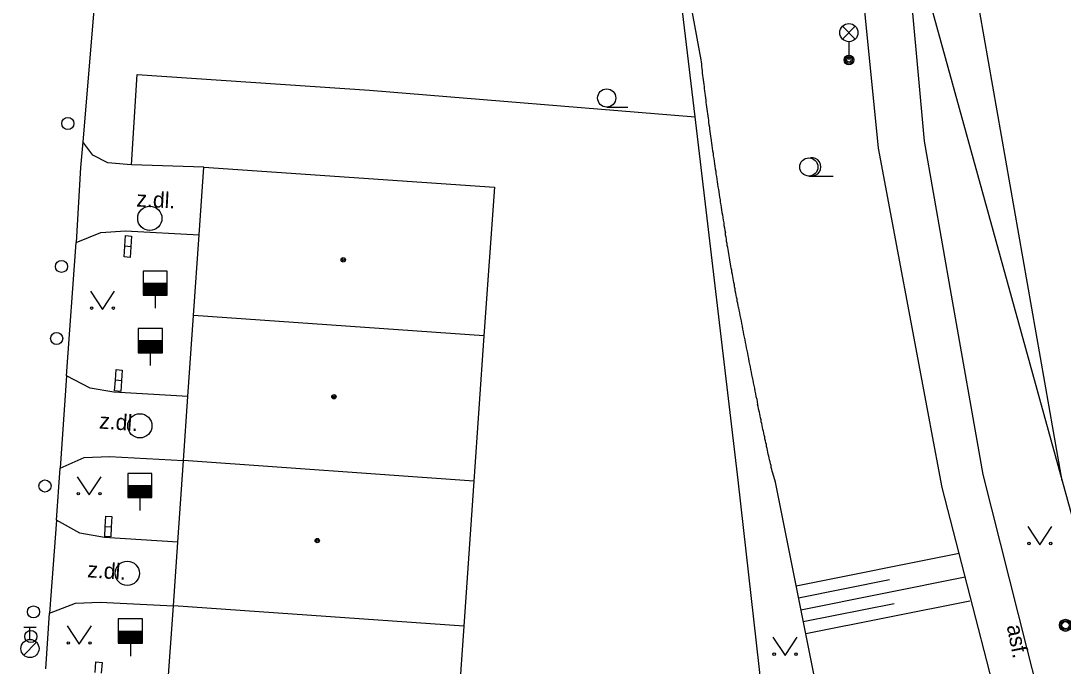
# Model space of a CAD drawing. Extents: x -595546 to -593986, y -1160845 to -1159202.
# Drawn here: x -594715.52 to -594672.57, y -1160280.24 to -1160253.64 of the extents above; entities that cross this region are included whole.
import ezdxf

# ---------------------------------------------------------------- set-up
doc = ezdxf.new("R2010")
doc.units = 0
for name, color, linetype in [('Level 25', 7, 'Continuous'), ('Level 27', 7, 'Continuous'), ('Level 28', 7, 'Continuous'), ('Level 33', 7, 'Continuous'), ('Level 36', 7, 'Continuous'), ('Level 39', 7, 'Continuous'), ('plynovod - povrch.  znaky - PRIS skut. velikost', 7, 'Continuous'), ('silnoproud - povrch.  znaky a  RIS  skut. velikost', 7, 'Continuous'), ('Specificka linie pasportu komunikaci', 7, 'Continuous'), ('TM - budovy zdene_ betonove - VP', 7, 'Continuous'), ('TM - hranice souvisleho porostu (skupiny stromu_ kere)', 7, 'Continuous'), ('TM - komunikace - VP', 7, 'Continuous'), ('TM - letecke snimky - pomocna linie', 7, 'Continuous'), ('TM - plot drateny_ kovovy - VP', 7, 'Continuous'), ('TM - plot dreveny - VP', 7, 'Continuous'), ('TM - popis povrchu', 7, 'Continuous'), ('TM - rozhrani ploch obecne - VP', 7, 'Continuous'), ('TM - srafovani', 7, 'Continuous')]:
    doc.layers.add(name, color=color, linetype=linetype)

msp = doc.modelspace()

# ---------------------------------------------------------------- linework, layer by layer
at = {"layer": 'Level 25'}
for radius in [0.25, 0.2, 0.15]:
    msp.add_circle((-594672.47, -1160278.55), radius, dxfattribs=at)
at = {"layer": 'Level 27'}
for centre in [(-594710.21, -1160261.78), (-594710.62, -1160270.33), (-594711.14, -1160276.41)]:
    msp.add_circle(centre, 0.5, dxfattribs=at)
at = {"layer": 'Level 28'}
for p, q in [((-594710.49, -1160264.45), (-594709.49, -1160264.45)), ((-594710.49, -1160264.5), (-594709.49, -1160264.5)), ((-594710.49, -1160264.55), (-594709.49, -1160264.55)), ((-594710.49, -1160264.6), (-594709.49, -1160264.6)), ((-594710.49, -1160264.65), (-594709.49, -1160264.65)), ((-594710.49, -1160264.7), (-594709.49, -1160264.7)), ((-594710.49, -1160264.75), (-594709.49, -1160264.75)), ((-594710.49, -1160264.8), (-594709.49, -1160264.8)), ((-594710.49, -1160264.85), (-594709.49, -1160264.85)), ((-594710.49, -1160264.9), (-594709.49, -1160264.9)), ((-594709.99, -1160264.95), (-594709.99, -1160265.48)), ((-594710.69, -1160266.82), (-594709.69, -1160266.82)), ((-594710.69, -1160266.87), (-594709.69, -1160266.87)), ((-594710.69, -1160266.92), (-594709.69, -1160266.92)), ((-594710.69, -1160266.97), (-594709.69, -1160266.97)), ((-594710.69, -1160267.02), (-594709.69, -1160267.02)), ((-594710.69, -1160267.07), (-594709.69, -1160267.07)), ((-594710.69, -1160267.12), (-594709.69, -1160267.12)), ((-594710.69, -1160267.17), (-594709.69, -1160267.17)), ((-594710.69, -1160267.22), (-594709.69, -1160267.22)), ((-594710.69, -1160267.27), (-594709.69, -1160267.27)), ((-594710.19, -1160267.32), (-594710.19, -1160267.85)), ((-594711.12, -1160272.79), (-594710.12, -1160272.79)), ((-594711.12, -1160272.84), (-594710.12, -1160272.84)), ((-594711.12, -1160272.89), (-594710.12, -1160272.89)), ((-594711.12, -1160272.94), (-594710.12, -1160272.94)), ((-594711.12, -1160272.99), (-594710.12, -1160272.99)), ((-594711.12, -1160273.04), (-594710.12, -1160273.04)), ((-594711.12, -1160273.09), (-594710.12, -1160273.09)), ((-594711.12, -1160273.14), (-594710.12, -1160273.14)), ((-594711.12, -1160273.19), (-594710.12, -1160273.19)), ((-594711.12, -1160273.24), (-594710.12, -1160273.24)), ((-594710.62, -1160273.29), (-594710.62, -1160273.82)), ((-594715.4, -1160278.635), (-594714.9, -1160278.635)), ((-594715.15, -1160279.135), (-594715.15, -1160278.635)), ((-594711.51, -1160278.79), (-594710.51, -1160278.79)), ((-594711.51, -1160278.84), (-594710.51, -1160278.84)), ((-594711.51, -1160278.89), (-594710.51, -1160278.89)), ((-594711.51, -1160278.94), (-594710.51, -1160278.94)), ((-594715.408, -1160279.782), (-594714.878, -1160279.252)), ((-594711.51, -1160278.99), (-594710.51, -1160278.99)), ((-594711.51, -1160279.04), (-594710.51, -1160279.04)), ((-594711.51, -1160279.09), (-594710.51, -1160279.09)), ((-594711.51, -1160279.14), (-594710.51, -1160279.14)), ((-594711.51, -1160279.19), (-594710.51, -1160279.19)), ((-594711.51, -1160279.24), (-594710.51, -1160279.24)), ((-594711.01, -1160279.29), (-594711.01, -1160279.82))]:
    msp.add_line(p, q, dxfattribs=at)
for points in [[(-594710.49, -1160264.95), (-594709.49, -1160264.95), (-594709.49, -1160263.95), (-594710.49, -1160263.95)], [(-594710.69, -1160267.32), (-594709.69, -1160267.32), (-594709.69, -1160266.32), (-594710.69, -1160266.32)], [(-594711.12, -1160273.29), (-594710.12, -1160273.29), (-594710.12, -1160272.29), (-594711.12, -1160272.29)], [(-594711.51, -1160279.29), (-594710.51, -1160279.29), (-594710.51, -1160278.29), (-594711.51, -1160278.29)]]:
    msp.add_lwpolyline(points, close=True, dxfattribs=at)
for centre, radius in [((-594713.59, -1160257.87), 0.25), ((-594713.85, -1160263.76), 0.25), ((-594714.05, -1160266.73), 0.25), ((-594714.53, -1160272.81), 0.25), ((-594715, -1160278), 0.25), ((-594715.11, -1160279.01), 0.25), ((-594715.15, -1160279.51), 0.375)]:
    msp.add_circle(centre, radius, dxfattribs=at)
at = {"layer": 'Level 33'}
for p, q in [((-594681.665, -1160254.39), (-594681.135, -1160253.86)), ((-594681.665, -1160253.86), (-594681.135, -1160254.39)), ((-594681.4, -1160254.5), (-594681.4, -1160255.25))]:
    msp.add_line(p, q, dxfattribs=at)
for centre, radius in [((-594681.4, -1160254.125), 0.375), ((-594681.4, -1160255.25), 0.2), ((-594681.4, -1160255.25), 0.145), ((-594681.4, -1160255.25), 0.0876)]:
    msp.add_circle(centre, radius, dxfattribs=at)
at = {"layer": 'Level 36'}
for p, q in [((-594691.38, -1160257.195), (-594690.505, -1160257.195)), ((-594683.05, -1160260.035), (-594682.05, -1160260.035))]:
    msp.add_line(p, q, dxfattribs=at)
for points in [[(-594712.66, -1160264.78), (-594712.16, -1160265.53), (-594711.66, -1160264.78)], [(-594713.21, -1160272.43), (-594712.71, -1160273.18), (-594712.21, -1160272.43)], [(-594674.03, -1160274.48), (-594673.53, -1160275.23), (-594673.03, -1160274.48)], [(-594713.62, -1160278.58), (-594713.12, -1160279.33), (-594712.62, -1160278.58)], [(-594684.53, -1160279.04), (-594684.03, -1160279.79), (-594683.53, -1160279.04)]]:
    msp.add_lwpolyline(points, dxfattribs=at)
for centre, radius in [((-594691.38, -1160256.82), 0.375), ((-594683.05, -1160259.66), 0.375), ((-594712.61, -1160265.48), 0.05), ((-594711.711, -1160265.48), 0.05), ((-594713.16, -1160273.13), 0.05), ((-594712.261, -1160273.13), 0.05), ((-594673.98, -1160275.18), 0.05), ((-594673.081, -1160275.18), 0.05), ((-594713.57, -1160279.28), 0.05), ((-594712.671, -1160279.28), 0.05), ((-594684.48, -1160279.74), 0.05), ((-594683.581, -1160279.74), 0.05)]:
    msp.add_circle(centre, radius, dxfattribs=at)
msp.add_arc((-594682.925, -1160259.66), 0.375, 260.4059, 99.5941, dxfattribs=at)
at = {"layer": 'Level 39'}
for centre, radius in [((-594702.24, -1160263.49), 0.09), ((-594702.24, -1160263.49), 0.0398), ((-594702.62, -1160269.13), 0.09), ((-594702.62, -1160269.13), 0.0398), ((-594703.31, -1160275.06), 0.09), ((-594703.31, -1160275.06), 0.0398)]:
    msp.add_circle(centre, radius, dxfattribs=at)
at = {"layer": 'plynovod - povrch.  znaky - PRIS skut. velikost'}
for points in [[(-594711.24, -1160262.93), (-594711.21, -1160262.49)], [(-594711.21, -1160262.49), (-594710.96, -1160262.51), (-594710.99, -1160262.95)], [(-594710.99, -1160262.95), (-594711.24, -1160262.93)], [(-594711.63, -1160268.45), (-594711.6, -1160268.01)], [(-594711.6, -1160268.01), (-594711.35, -1160268.03), (-594711.38, -1160268.47)], [(-594711.38, -1160268.47), (-594711.63, -1160268.45)], [(-594712.05, -1160274.49), (-594712.02, -1160274.05)], [(-594712.02, -1160274.05), (-594711.77, -1160274.07), (-594711.8, -1160274.51)], [(-594711.8, -1160274.51), (-594712.05, -1160274.49)], [(-594712.46, -1160280.5), (-594712.43, -1160280.06), (-594712.18, -1160280.08), (-594712.21, -1160280.52)]]:
    msp.add_lwpolyline(points, dxfattribs=at)
at = {"layer": 'silnoproud - povrch.  znaky a  RIS  skut. velikost'}
for points in [[(-594710.99, -1160262.95), (-594711.02, -1160263.39), (-594711.27, -1160263.37), (-594711.24, -1160262.93)], [(-594711.38, -1160268.47), (-594711.41, -1160268.91), (-594711.66, -1160268.89), (-594711.63, -1160268.45)], [(-594711.8, -1160274.51), (-594711.82, -1160274.9), (-594712.07, -1160274.89), (-594712.05, -1160274.49)]]:
    msp.add_lwpolyline(points, dxfattribs=at)
at = {"layer": 'Specificka linie pasportu komunikaci'}
msp.add_lwpolyline([(-594672.61, -1160272.6), (-594676.72, -1160249.2)], dxfattribs=at)
at = {"layer": 'TM - budovy zdene_ betonove - VP'}
for points in [[(-594708.18, -1160262.46), (-594707.98, -1160259.67)], [(-594707.98, -1160259.67), (-594696.01, -1160260.5)], [(-594696.01, -1160260.5), (-594696.44, -1160266.62)], [(-594708.41, -1160265.78), (-594708.18, -1160262.46)], [(-594708.64, -1160269.12), (-594708.41, -1160265.78)], [(-594696.44, -1160266.62), (-594708.41, -1160265.78)], [(-594696.44, -1160266.62), (-594696.86, -1160272.61)], [(-594708.82, -1160271.76), (-594708.64, -1160269.12)], [(-594709.06, -1160275.12), (-594708.82, -1160271.76)], [(-594696.86, -1160272.61), (-594708.82, -1160271.76)], [(-594696.86, -1160272.61), (-594697.27, -1160278.59)], [(-594709.24, -1160277.75), (-594709.06, -1160275.12)], [(-594709.48, -1160281.19), (-594709.24, -1160277.75)], [(-594697.27, -1160278.59), (-594709.24, -1160277.75)], [(-594697.27, -1160278.59), (-594697.7, -1160284.69)]]:
    msp.add_lwpolyline(points, dxfattribs=at)
at = {"layer": 'TM - hranice souvisleho porostu (skupiny stromu_ kere)'}
for points in [[(-594688.97, -1160247.27), (-594687.5, -1160255.24), (-594687.49, -1160255.33), (-594687.48, -1160255.42), (-594687.47, -1160255.52), (-594687.46, -1160255.61), (-594687.45, -1160255.7), (-594687.44, -1160255.79), (-594687.43, -1160255.89), (-594687.42, -1160255.98), (-594687.41, -1160256.07), (-594687.39, -1160256.17), (-594687.38, -1160256.26), (-594687.37, -1160256.35), (-594687.36, -1160256.44), (-594687.35, -1160256.53), (-594687.34, -1160256.63), (-594687.33, -1160256.72), (-594687.31, -1160256.81), (-594687.3, -1160256.91), (-594687.29, -1160257), (-594687.28, -1160257.09), (-594687.27, -1160257.18), (-594687.25, -1160257.28), (-594687.24, -1160257.37), (-594687.23, -1160257.46), (-594687.22, -1160257.55), (-594687.2, -1160257.65), (-594687.19, -1160257.74), (-594687.18, -1160257.83), (-594687.17, -1160257.92), (-594687.15, -1160258.02), (-594687.14, -1160258.11), (-594687.13, -1160258.2), (-594687.12, -1160258.29), (-594687.1, -1160258.39), (-594687.09, -1160258.48), (-594687.08, -1160258.57)], [(-594687.08, -1160258.57), (-594687.06, -1160258.68), (-594687.05, -1160258.78), (-594687.03, -1160258.89), (-594687.02, -1160259), (-594687, -1160259.1), (-594686.99, -1160259.21), (-594686.97, -1160259.31), (-594686.95, -1160259.42), (-594686.94, -1160259.53), (-594686.92, -1160259.63), (-594686.91, -1160259.74), (-594686.89, -1160259.84), (-594686.88, -1160259.95), (-594686.86, -1160260.06), (-594686.84, -1160260.16), (-594686.83, -1160260.27), (-594686.81, -1160260.37), (-594686.8, -1160260.48), (-594686.78, -1160260.59), (-594686.76, -1160260.69), (-594686.75, -1160260.8), (-594686.73, -1160260.9), (-594686.71, -1160261.01), (-594686.7, -1160261.11), (-594686.68, -1160261.22), (-594686.66, -1160261.33), (-594686.65, -1160261.43), (-594686.63, -1160261.54), (-594686.61, -1160261.64), (-594686.6, -1160261.75), (-594686.58, -1160261.86), (-594686.56, -1160261.96), (-594686.55, -1160262.07), (-594686.53, -1160262.17), (-594686.51, -1160262.28), (-594686.49, -1160262.38)], [(-594685.95, -1160265.45), (-594685.97, -1160265.37), (-594685.98, -1160265.28), (-594686, -1160265.2), (-594686.01, -1160265.11), (-594686.03, -1160265.03), (-594686.05, -1160264.94), (-594686.06, -1160264.86), (-594686.08, -1160264.77), (-594686.09, -1160264.69), (-594686.11, -1160264.6), (-594686.12, -1160264.52), (-594686.14, -1160264.43), (-594686.15, -1160264.34), (-594686.17, -1160264.26), (-594686.18, -1160264.17), (-594686.2, -1160264.09), (-594686.22, -1160264), (-594686.23, -1160263.92), (-594686.25, -1160263.83), (-594686.26, -1160263.75), (-594686.28, -1160263.66), (-594686.29, -1160263.58), (-594686.31, -1160263.49), (-594686.32, -1160263.41), (-594686.33, -1160263.32), (-594686.35, -1160263.24), (-594686.36, -1160263.15), (-594686.38, -1160263.07), (-594686.39, -1160262.98), (-594686.41, -1160262.9), (-594686.42, -1160262.81), (-594686.44, -1160262.73), (-594686.45, -1160262.64), (-594686.46, -1160262.55), (-594686.48, -1160262.47), (-594686.49, -1160262.38)], [(-594685.95, -1160265.45), (-594685.93, -1160265.56), (-594685.91, -1160265.67), (-594685.89, -1160265.78), (-594685.87, -1160265.9), (-594685.84, -1160266.01), (-594685.82, -1160266.12), (-594685.8, -1160266.23), (-594685.78, -1160266.34), (-594685.76, -1160266.45), (-594685.74, -1160266.56), (-594685.72, -1160266.67), (-594685.69, -1160266.78), (-594685.67, -1160266.9), (-594685.65, -1160267.01), (-594685.63, -1160267.12), (-594685.61, -1160267.23), (-594685.58, -1160267.34), (-594685.56, -1160267.45), (-594685.54, -1160267.56), (-594685.52, -1160267.68), (-594685.5, -1160267.79), (-594685.47, -1160267.9), (-594685.45, -1160268.01), (-594685.43, -1160268.12), (-594685.41, -1160268.23), (-594685.38, -1160268.34), (-594685.36, -1160268.45), (-594685.34, -1160268.56), (-594685.32, -1160268.67), (-594685.29, -1160268.78), (-594685.27, -1160268.9), (-594685.25, -1160269.01), (-594685.23, -1160269.12), (-594685.2, -1160269.23), (-594685.18, -1160269.34), (-594685.16, -1160269.45)], [(-594684.54, -1160272.28), (-594684.56, -1160272.2), (-594684.58, -1160272.13), (-594684.6, -1160272.05), (-594684.61, -1160271.97), (-594684.63, -1160271.89), (-594684.65, -1160271.81), (-594684.67, -1160271.73), (-594684.68, -1160271.65), (-594684.7, -1160271.58), (-594684.72, -1160271.5), (-594684.74, -1160271.42), (-594684.75, -1160271.34), (-594684.77, -1160271.26), (-594684.79, -1160271.18), (-594684.8, -1160271.1), (-594684.82, -1160271.03), (-594684.84, -1160270.95), (-594684.86, -1160270.87), (-594684.87, -1160270.79), (-594684.89, -1160270.71), (-594684.91, -1160270.63), (-594684.92, -1160270.55), (-594684.94, -1160270.48), (-594684.96, -1160270.4), (-594684.97, -1160270.32), (-594684.99, -1160270.24), (-594685.01, -1160270.16), (-594685.02, -1160270.08), (-594685.04, -1160270), (-594685.06, -1160269.92), (-594685.07, -1160269.85), (-594685.09, -1160269.77), (-594685.11, -1160269.69), (-594685.12, -1160269.61), (-594685.14, -1160269.53), (-594685.16, -1160269.45)], [(-594680.84, -1160288.22), (-594682.71, -1160281.24), (-594684.43, -1160272.65), (-594684.54, -1160272.28)]]:
    msp.add_lwpolyline(points, dxfattribs=at)
at = {"layer": 'TM - komunikace - VP'}
for points in [[(-594679.12, -1160249.03), (-594672.61, -1160272.6)], [(-594712.46, -1160252.31), (-594712.51, -1160253.03), (-594712.97, -1160258.63)], [(-594712.97, -1160258.63), (-594713.06, -1160259.68)], [(-594713.06, -1160259.68), (-594713.25, -1160262.78)], [(-594713.64, -1160268.27), (-594713.25, -1160262.78)], [(-594713.64, -1160268.27), (-594713.91, -1160272.07)], [(-594714.06, -1160274.22), (-594713.91, -1160272.07)], [(-594672.61, -1160272.6), (-594668.02, -1160289.24), (-594665.95, -1160295.21)], [(-594714.06, -1160274.22), (-594714.34, -1160278.05)], [(-594714.49, -1160280.35), (-594714.34, -1160278.05)]]:
    msp.add_lwpolyline(points, dxfattribs=at)
at = {"layer": 'TM - letecke snimky - pomocna linie'}
for points in [[(-594677.56, -1160272.87), (-594678.04, -1160270.32), (-594678.05, -1160270.24), (-594680.18, -1160258.89), (-594680.93, -1160251.3), (-594680.92, -1160251.39), (-594681.16, -1160248.98), (-594682.31, -1160235.14), (-594683.11, -1160225.55), (-594683, -1160211.27), (-594682.28, -1160196.59), (-594681.98, -1160192.83), (-594681.62, -1160188.69), (-594681.6, -1160188.53), (-594681.3, -1160185.11), (-594680.63, -1160179.24), (-594679.54, -1160170.59)], [(-594687.74, -1160257.6), (-594688.97, -1160247.27)], [(-594672.71, -1160284.83), (-594674.06, -1160279.46), (-594675.86, -1160272.33), (-594677.17, -1160264.95), (-594678.29, -1160258.6), (-594679.02, -1160250.44)], [(-594701.16, -1160256.5), (-594687.74, -1160257.6)], [(-594685.97, -1160272.57), (-594687.74, -1160257.6)], [(-594710.97, -1160259.57), (-594711.14, -1160259.56), (-594711.94, -1160259.49), (-594712.56, -1160259.18), (-594712.97, -1160258.63)], [(-594707.98, -1160259.67), (-594710.97, -1160259.57)], [(-594674.33, -1160285.4), (-594677.56, -1160272.87)]]:
    msp.add_lwpolyline(points, dxfattribs=at)
at = {"layer": 'TM - plot drateny_ kovovy - VP'}
msp.add_lwpolyline([(-594710.97, -1160259.57), (-594710.73, -1160255.85), (-594701.16, -1160256.5)], dxfattribs=at)
at = {"layer": 'TM - plot dreveny - VP'}
msp.add_lwpolyline([(-594683.68, -1160292.8), (-594685.97, -1160272.57)], dxfattribs=at)
at = {"layer": 'TM - rozhrani ploch obecne - VP'}
for points in [[(-594713.25, -1160262.78), (-594712.23, -1160262.36), (-594711.21, -1160262.3), (-594708.18, -1160262.46)], [(-594708.64, -1160269.12), (-594711.69, -1160268.94), (-594712.67, -1160268.78), (-594713.64, -1160268.27)], [(-594713.91, -1160272.07), (-594712.91, -1160271.64), (-594711.87, -1160271.59), (-594708.82, -1160271.76)], [(-594709.06, -1160275.12), (-594712.08, -1160274.93), (-594713.1, -1160274.75), (-594714.06, -1160274.22)], [(-594714.34, -1160278.05), (-594713.27, -1160277.64), (-594712.26, -1160277.6), (-594709.24, -1160277.75)]]:
    msp.add_lwpolyline(points, dxfattribs=at)
at = {"layer": 'TM - srafovani'}
for points in [[(-594683.57, -1160276.93), (-594676.86, -1160275.58)], [(-594683.48, -1160277.42), (-594679.72, -1160276.67)], [(-594683.38, -1160277.91), (-594676.61, -1160276.55)], [(-594683.28, -1160278.4), (-594679.53, -1160277.65)], [(-594683.18, -1160278.89), (-594676.41, -1160277.54)]]:
    msp.add_lwpolyline(points, dxfattribs=at)

# ---------------------------------------------------------------- texts
at = {"layer": 'TM - popis povrchu'}
for s, rotation, p in [('z.dl.', 357, (-594710.77, -1160261.29)), ('z.dl.', 356, (-594712.31, -1160270.44)), ('z.dl.', 356, (-594712.8, -1160276.57)), ('asf.', 281.2726, (-594674.9, -1160278.58))]:
    msp.add_text(s, height=0.65, rotation=rotation, dxfattribs=at).set_placement(p)

doc.saveas('drawing.dxf')
